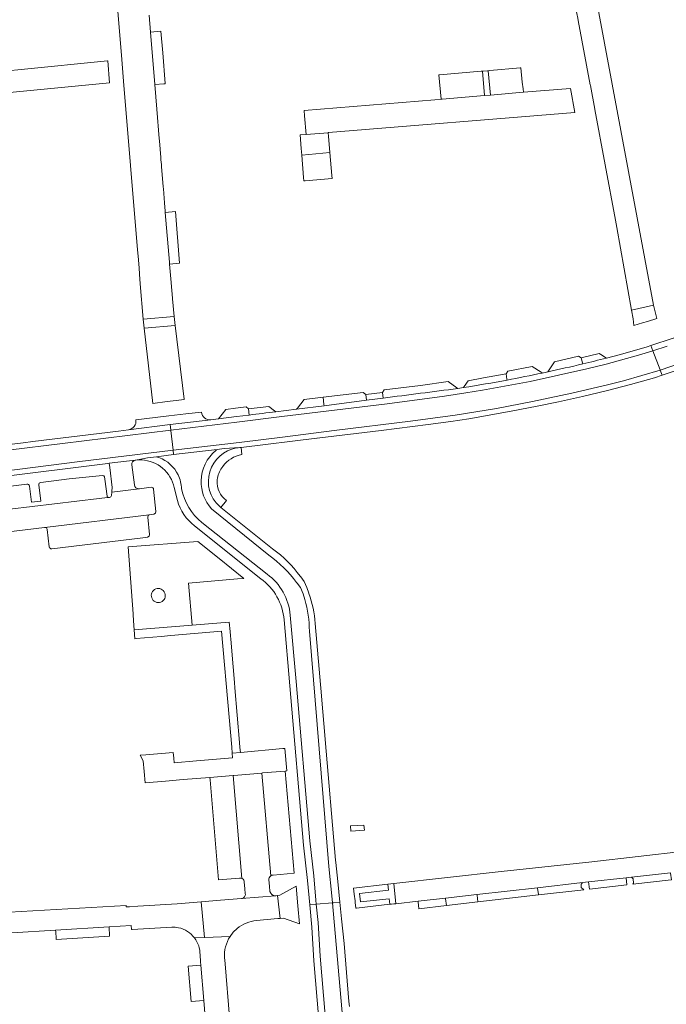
# Model space of a CAD drawing. Header units: metres. Extents: x 166325 to 190320, y 381923 to 404576.
# Tile 1013 of 1056: x 182643 to 182790, y 385886 to 386110. Entities that reach past the tile are written whole.
import ezdxf

# ---------------------------------------------------------------- set-up
doc = ezdxf.new("R2010")
doc.units = ezdxf.units.M
for name, color, linetype, lineweight in [('B-WE-VH-VERHARDING_ASFALT-GV', 8, 'Continuous', 18), ('B-WE-VH-VERHARDING_BETONSTRAATSTEEN-GV', 8, 'Continuous', 18), ('B-WE-VH-VERHARDING_STRAATBAKSTEEN-GV', 8, 'Continuous', 18)]:
    doc.layers.add(name, color=color, linetype=linetype, lineweight=lineweight)

msp = doc.modelspace()

# ---------------------------------------------------------------- linework, layer by layer
at = {"layer": 'B-WE-VH-VERHARDING_ASFALT-GV', "flags": 128}
for points in [[(182765.845, 386133.821), (182765.878, 386133.644), (182766.015, 386132.912), (182767.783, 386123.495), (182767.8, 386123.404), (182768.07, 386121.969), (182768.087, 386121.877), (182770.009, 386111.643), (182770.012, 386111.625), (182770.213, 386110.556), (182770.311, 386110.033), (182773.049, 386095.445), (182773.091, 386095.224), (182774.098, 386089.861), (182774.107, 386089.811), (182778.838, 386064.609), (182778.842, 386064.588), (182779.149, 386062.952), (182779.156, 386062.911), (182782.48, 386044.087), (182787.5, 386045.233), (182766.93, 386155.26)], [(182765.845, 386133.821), (182765.878, 386133.644), (182766.015, 386132.912), (182767.783, 386123.495), (182767.8, 386123.404), (182768.07, 386121.969), (182768.087, 386121.877), (182770.009, 386111.643), (182770.012, 386111.625), (182770.213, 386110.556), (182770.311, 386110.033), (182773.049, 386095.445), (182773.091, 386095.224), (182774.098, 386089.861), (182774.107, 386089.811), (182778.838, 386064.609), (182778.842, 386064.588), (182779.149, 386062.952), (182779.156, 386062.911), (182782.48, 386044.087), (182787.5, 386045.233), (182766.93, 386155.26)], [(182662.99, 386142.393), (182666.395, 386101.18), (182666.806, 386096.208), (182669.976, 386057.834), (182670.095, 386056.396), (182670.311, 386053.72), (182670.424, 386052.317), (182670.602, 386050.105), (182671.248, 386042.087), (182671.249, 386042.075), (182678.281, 386042.667), (182678.278, 386042.692), (182677.926, 386046.725), (182677.916, 386046.841), (182677.627, 386050.309), (182677.617, 386050.426), (182677.269, 386054.607), (182677.232, 386055.056), (182676.298, 386066.367), (182676.273, 386066.67), (182676.12, 386068.518), (182675.856, 386071.72), (182675.82, 386072.151), (182675.435, 386076.805), (182675.4, 386077.234), (182675.309, 386078.337), (182675.267, 386078.848), (182674.951, 386082.667), (182674.907, 386083.194), (182674.354, 386089.887), (182673.892, 386095.482), (182672.905, 386107.433), (182672.589, 386111.264)], [(182662.99, 386142.393), (182666.395, 386101.18), (182666.806, 386096.208), (182669.976, 386057.834), (182670.095, 386056.396), (182670.311, 386053.72), (182670.424, 386052.317), (182670.602, 386050.105), (182671.248, 386042.087), (182671.249, 386042.075), (182678.281, 386042.667), (182678.278, 386042.692), (182677.926, 386046.725), (182677.916, 386046.841), (182677.627, 386050.309), (182677.617, 386050.426), (182677.269, 386054.607), (182677.232, 386055.056), (182676.298, 386066.367), (182676.273, 386066.67), (182676.12, 386068.518), (182675.856, 386071.72), (182675.82, 386072.151), (182675.435, 386076.805), (182675.4, 386077.234), (182675.309, 386078.337), (182675.267, 386078.848), (182674.951, 386082.667), (182674.907, 386083.194), (182674.354, 386089.887), (182673.892, 386095.482), (182672.905, 386107.433), (182672.589, 386111.264)], [(182931.328, 386109.216), (182930.834, 386109.034), (182930.184, 386108.795), (182928.117, 386107.824), (182925.968, 386106.424), (182914.564, 386098.601), (182896.455, 386086.188), (182878.426, 386073.861), (182870.354, 386068.485), (182863.31, 386064.153), (182856.516, 386060.226), (182849.862, 386056.471), (182839.048, 386050.674), (182830.196, 386046.233), (182824.711, 386043.693), (182813.678, 386039.142), (182807.886, 386037.04), (182806.267, 386036.453), (182802.427, 386035.06), (182789.016, 386030.43), (182789.443, 386029.304), (182796.332, 386031.579), (182801.295, 386033.326)], [(182789.016, 386030.43), (182802.427, 386035.06), (182806.267, 386036.453), (182807.886, 386037.04), (182813.678, 386039.142), (182824.711, 386043.693), (182830.196, 386046.233), (182839.048, 386050.674), (182849.862, 386056.471), (182856.516, 386060.226), (182863.31, 386064.153), (182870.354, 386068.485), (182878.426, 386073.861), (182896.455, 386086.188), (182914.564, 386098.601), (182925.968, 386106.424), (182928.117, 386107.824), (182930.184, 386108.795), (182930.834, 386109.034), (182931.328, 386109.216)], [(182800.953, 386040.916), (182792.007, 386037.743), (182791.971, 386037.73), (182786.884, 386036.057), (182787.342, 386034.847)], [(182702.841, 386019.934), (182726.791, 386022.769), (182739.906, 386024.501), (182744.747, 386025.278), (182748.555, 386025.889), (182759.378, 386027.9), (182772.267, 386030.788), (182776.706, 386031.817), (182784.092, 386033.864), (182787.342, 386034.847), (182786.884, 386036.057), (182786.002, 386035.767), (182779.96, 386034.039), (182776.794, 386033.201)], [(182702.841, 386019.934), (182726.791, 386022.769), (182739.906, 386024.501), (182744.747, 386025.278), (182748.555, 386025.889), (182759.378, 386027.9), (182772.267, 386030.788), (182776.706, 386031.817), (182784.092, 386033.864), (182787.342, 386034.847), (182786.884, 386036.057), (182786.002, 386035.767), (182779.96, 386034.039), (182776.794, 386033.201)], [(182790.618, 386035.898), (182787.342, 386034.847), (182788.971, 386030.549), (182789.016, 386030.43)], [(182787.342, 386034.847), (182790.618, 386035.898)], [(182744.203, 386026.479), (182742.931, 386026.275)], [(182744.203, 386026.479), (182742.931, 386026.275)], [(182725.91, 386024.089), (182722.128, 386023.604), (182712.443, 386022.36), (182706.201, 386021.577), (182701.446, 386020.985)], [(182725.91, 386024.089), (182722.128, 386023.604), (182712.443, 386022.36), (182706.201, 386021.577), (182701.446, 386020.985)], [(182695.393, 386020.237), (182692.478, 386019.879), (182688.378, 386019.377), (182686.673, 386019.172), (182677.371, 386018.043), (182677.523, 386016.784), (182692.619, 386018.618), (182702.841, 386019.934)], [(182695.393, 386020.237), (182692.478, 386019.879), (182688.378, 386019.377), (182686.673, 386019.172), (182677.371, 386018.043), (182677.523, 386016.784), (182692.619, 386018.618), (182702.841, 386019.934)], [(182688.085, 386012.416), (182678.196, 386011.222), (182674.259, 386010.747)], [(182688.085, 386012.416), (182678.196, 386011.222), (182674.259, 386010.747)], [(182693.257, 386012.817), (182689.702, 386012.612), (182688.085, 386012.416)], [(182693.257, 386012.817), (182689.702, 386012.612), (182688.085, 386012.416)], [(182674.259, 386010.747), (182672.261, 386010.505), (182669.581, 386009.984)], [(182674.259, 386010.747), (182672.261, 386010.505), (182669.581, 386009.984)], [(182678.336, 386003.709), (182679.068, 386000.809)], [(182678.336, 386003.709), (182679.068, 386000.809)], [(182699.879, 385988.325), (182686.804, 385998.878)], [(182699.879, 385988.325), (182686.804, 385998.878)], [(182686.804, 385998.878), (182699.879, 385988.325)], [(182688.91, 385999.204), (182688.597, 385999.454)], [(182688.91, 385999.204), (182688.597, 385999.454)], [(182700.741, 385989.758), (182688.91, 385999.204)], [(182700.741, 385989.758), (182688.91, 385999.204)], [(182684.621, 385995.803), (182699.463, 385984.013)], [(182684.621, 385995.803), (182699.463, 385984.013)], [(182699.463, 385984.013), (182684.621, 385995.803)], [(182682.964, 385995.024), (182698.052, 385982.966)], [(182682.964, 385995.024), (182698.052, 385982.966)], [(182706.295, 385981.938), (182706.173, 385982.099)], [(182706.173, 385982.099), (182706.295, 385981.938), (182707.06, 385980.933), (182707.687, 385979.56), (182708.091, 385978.244)], [(182706.295, 385981.938), (182706.173, 385982.099)], [(182706.173, 385982.099), (182706.295, 385981.938), (182707.06, 385980.933), (182707.687, 385979.56), (182708.091, 385978.244)], [(182708.953, 385979.677), (182708.549, 385980.993), (182707.922, 385982.366), (182707.157, 385983.371), (182707.035, 385983.532)], [(182708.953, 385979.677), (182708.549, 385980.993), (182707.922, 385982.366), (182707.157, 385983.371), (182707.035, 385983.532)], [(182708.091, 385978.244), (182707.687, 385979.56), (182707.06, 385980.933), (182706.295, 385981.938)], [(182708.091, 385978.244), (182707.687, 385979.56), (182707.06, 385980.933), (182706.295, 385981.938)], [(182708.97, 385979.623), (182708.953, 385979.677)], [(182708.97, 385979.623), (182708.953, 385979.677)], [(182703.353, 385973.621), (182704.68, 385958.544), (182707.784, 385922.274), (182708.675, 385914.277), (182709.187, 385908.734), (182710.682, 385908.866), (182710.598, 385909.781), (182710.086, 385915.324), (182709.195, 385923.321), (182706.091, 385959.591)], [(182703.353, 385973.621), (182704.68, 385958.544), (182707.784, 385922.274), (182708.675, 385914.277), (182709.187, 385908.734), (182710.682, 385908.866), (182710.598, 385909.781), (182710.086, 385915.324), (182709.195, 385923.321), (182706.091, 385959.591)], [(182704.764, 385974.668), (182706.091, 385959.591), (182709.195, 385923.321), (182710.086, 385915.324), (182710.598, 385909.781), (182710.682, 385908.866)], [(182706.091, 385959.591), (182704.764, 385974.668)], [(182704.764, 385974.668), (182706.091, 385959.591), (182709.195, 385923.321), (182710.086, 385915.324), (182710.598, 385909.781), (182710.682, 385908.866)], [(182706.091, 385959.591), (182704.764, 385974.668)], [(182713.546, 385917.443), (182709.095, 385971.017)], [(182709.095, 385971.017), (182713.546, 385917.443), (182714.203, 385910.781), (182714.344, 385909.189), (182714.563, 385909.208), (182716.039, 385909.338), (182715.564, 385914.025), (182715.124, 385918.368)], [(182713.546, 385917.443), (182709.095, 385971.017)], [(182709.095, 385971.017), (182713.546, 385917.443), (182714.203, 385910.781), (182714.344, 385909.189), (182714.563, 385909.208), (182716.039, 385909.338), (182715.564, 385914.025), (182715.124, 385918.368)], [(182711.869, 385956.261), (182711.864, 385956.32), (182710.439, 385972.801)], [(182711.869, 385956.261), (182711.864, 385956.32), (182710.439, 385972.801)], [(182715.124, 385918.368), (182715.07, 385918.9), (182712.724, 385946.36), (182712.718, 385946.43), (182711.869, 385956.261)], [(182715.124, 385918.368), (182715.07, 385918.9), (182712.724, 385946.36), (182712.718, 385946.43), (182711.869, 385956.261)], [(182710.682, 385908.866), (182714.344, 385909.189), (182714.203, 385910.781), (182713.546, 385917.443)], [(182710.682, 385908.866), (182714.344, 385909.189), (182714.203, 385910.781), (182713.546, 385917.443)], [(182717.445, 385827.242), (182711.537, 385897.046), (182711.067, 385904.694), (182710.682, 385908.866), (182709.187, 385908.734), (182709.656, 385903.647), (182710.126, 385895.999), (182716.344, 385822.539), (182716.517, 385820.541), (182716.767, 385817.656), (182717.668, 385807.279)], [(182717.445, 385827.242), (182711.537, 385897.046), (182711.067, 385904.694), (182710.682, 385908.866), (182709.187, 385908.734), (182709.656, 385903.647), (182710.126, 385895.999), (182716.344, 385822.539), (182716.517, 385820.541), (182716.767, 385817.656), (182717.668, 385807.279)], [(182721.496, 385826.577), (182720.514, 385837.04), (182719.825, 385846.991), (182718.26, 385865.238), (182714.344, 385909.189), (182710.682, 385908.866), (182711.067, 385904.694), (182711.537, 385897.046), (182717.445, 385827.242)], [(182721.496, 385826.577), (182720.514, 385837.04), (182719.825, 385846.991), (182718.26, 385865.238), (182714.344, 385909.189), (182710.682, 385908.866), (182711.067, 385904.694), (182711.537, 385897.046), (182717.445, 385827.242)], [(182718.202, 385885.602), (182718.104, 385886.72), (182716.99, 385899.885), (182716.422, 385905.551), (182716.039, 385909.338), (182714.563, 385909.208), (182714.344, 385909.189), (182718.26, 385865.238)], [(182718.202, 385885.602), (182718.104, 385886.72), (182716.99, 385899.885), (182716.422, 385905.551), (182716.039, 385909.338), (182714.563, 385909.208), (182714.344, 385909.189), (182718.26, 385865.238)]]:
    msp.add_lwpolyline(points, dxfattribs=at)
for points in [[(182677.523, 386016.784), (182677.536, 386016.678), (182678.071, 386012.256), (182678.076, 386012.216), (182693.127, 386014.004), (182703.557, 386015.266), (182714.735, 386016.715), (182732.168, 386018.824), (182742.285, 386020.197), (182751.7, 386021.713), (182759.886, 386023.308), (182768.869, 386025.191), (182776.976, 386027.106), (182780.619, 386028.028), (182789.016, 386030.43), (182788.971, 386030.549), (182787.342, 386034.847), (182784.092, 386033.864), (182776.706, 386031.817), (182772.267, 386030.788), (182759.378, 386027.9), (182748.555, 386025.889), (182744.747, 386025.278), (182739.906, 386024.501), (182726.791, 386022.769), (182702.841, 386019.934), (182692.619, 386018.618)], [(182677.523, 386016.784), (182677.536, 386016.678), (182678.071, 386012.256), (182678.076, 386012.216), (182693.127, 386014.004), (182703.557, 386015.266), (182714.735, 386016.715), (182732.168, 386018.824), (182742.285, 386020.197), (182751.7, 386021.713), (182759.886, 386023.308), (182768.869, 386025.191), (182776.976, 386027.106), (182780.619, 386028.028), (182789.016, 386030.43), (182788.971, 386030.549), (182787.342, 386034.847), (182784.092, 386033.864), (182776.706, 386031.817), (182772.267, 386030.788), (182759.378, 386027.9), (182748.555, 386025.889), (182744.747, 386025.278), (182739.906, 386024.501), (182726.791, 386022.769), (182702.841, 386019.934), (182692.619, 386018.618)], [(182693.257, 386012.817), (182693.535, 386012.851), (182710.826, 386014.958), (182710.895, 386014.966), (182725.463, 386016.724), (182736.127, 386018.064), (182741.329, 386018.775), (182745.378, 386019.397), (182755.078, 386021.082), (182761.009, 386022.23), (182765.814, 386023.225), (182771.319, 386024.48), (182776.662, 386025.764), (182782.238, 386027.184), (182787.727, 386028.737), (182789.443, 386029.304), (182789.016, 386030.43), (182780.619, 386028.028), (182776.976, 386027.106), (182768.869, 386025.191), (182759.886, 386023.308), (182751.7, 386021.713), (182742.285, 386020.197), (182732.168, 386018.824), (182714.735, 386016.715), (182703.557, 386015.266), (182693.127, 386014.004), (182678.076, 386012.216), (182678.196, 386011.222), (182688.085, 386012.416), (182689.702, 386012.612)], [(182693.257, 386012.817), (182693.535, 386012.851), (182710.826, 386014.958), (182710.895, 386014.966), (182725.463, 386016.724), (182736.127, 386018.064), (182741.329, 386018.775), (182745.378, 386019.397), (182755.078, 386021.082), (182761.009, 386022.23), (182765.814, 386023.225), (182771.319, 386024.48), (182776.662, 386025.764), (182782.238, 386027.184), (182787.727, 386028.737), (182789.443, 386029.304), (182789.016, 386030.43), (182780.619, 386028.028), (182776.976, 386027.106), (182768.869, 386025.191), (182759.886, 386023.308), (182751.7, 386021.713), (182742.285, 386020.197), (182732.168, 386018.824), (182714.735, 386016.715), (182703.557, 386015.266), (182693.127, 386014.004), (182678.076, 386012.216), (182678.196, 386011.222), (182688.085, 386012.416), (182689.702, 386012.612)], [(182568.759, 386003.442), (182578.077, 386004.57), (182604.429, 386007.815), (182628.056, 386010.751), (182652.849, 386013.785), (182677.523, 386016.784), (182677.371, 386018.043), (182667.935, 386016.898), (182665.62, 386016.584), (182646.107, 386014.206), (182643.91, 386013.921), (182636.936, 386013.059), (182631.724, 386012.414), (182621.659, 386011.162), (182616.571, 386010.539), (182608.122, 386009.531), (182603.484, 386008.953), (182601.752, 386008.74), (182595.185, 386007.939), (182589.994, 386007.305), (182579.856, 386006.096), (182577.31, 386005.756), (182568.608, 386004.694)], [(182568.759, 386003.442), (182578.077, 386004.57), (182604.429, 386007.815), (182628.056, 386010.751), (182652.849, 386013.785), (182677.523, 386016.784), (182677.371, 386018.043), (182667.935, 386016.898), (182665.62, 386016.584), (182646.107, 386014.206), (182643.91, 386013.921), (182636.936, 386013.059), (182631.724, 386012.414), (182621.659, 386011.162), (182616.571, 386010.539), (182608.122, 386009.531), (182603.484, 386008.953), (182601.752, 386008.74), (182595.185, 386007.939), (182589.994, 386007.305), (182579.856, 386006.096), (182577.31, 386005.756), (182568.608, 386004.694)], [(182677.523, 386016.784), (182652.849, 386013.785), (182628.056, 386010.751), (182604.429, 386007.815), (182578.077, 386004.57), (182568.759, 386003.442), (182568.77, 386003.35), (182569.306, 385998.903), (182569.315, 385998.827), (182592.545, 386001.668), (182614.988, 386004.41), (182635.929, 386007.005), (182656.228, 386009.544), (182678.076, 386012.216), (182678.071, 386012.256), (182677.536, 386016.678)], [(182677.523, 386016.784), (182652.849, 386013.785), (182628.056, 386010.751), (182604.429, 386007.815), (182578.077, 386004.57), (182568.759, 386003.442), (182568.77, 386003.35), (182569.306, 385998.903), (182569.315, 385998.827), (182592.545, 386001.668), (182614.988, 386004.41), (182635.929, 386007.005), (182656.228, 386009.544), (182678.076, 386012.216), (182678.071, 386012.256), (182677.536, 386016.678)], [(182602.243, 386001.647), (182607.075, 386002.243), (182615.593, 386003.305), (182662.628, 386009.146), (182663.525, 386009.254), (182669.45, 386009.969), (182669.519, 386009.977), (182669.581, 386009.984), (182672.261, 386010.505), (182674.259, 386010.747), (182678.196, 386011.222), (182678.076, 386012.216), (182656.228, 386009.544), (182635.929, 386007.005), (182614.988, 386004.41), (182592.545, 386001.668), (182569.315, 385998.827), (182569.456, 385997.661), (182585.965, 385999.657), (182591.39, 386000.336), (182595.254, 386000.799), (182599.515, 386001.31)], [(182602.243, 386001.647), (182607.075, 386002.243), (182615.593, 386003.305), (182662.628, 386009.146), (182663.525, 386009.254), (182669.45, 386009.969), (182669.519, 386009.977), (182669.581, 386009.984), (182672.261, 386010.505), (182674.259, 386010.747), (182678.196, 386011.222), (182678.076, 386012.216), (182656.228, 386009.544), (182635.929, 386007.005), (182614.988, 386004.41), (182592.545, 386001.668), (182569.315, 385998.827), (182569.456, 385997.661), (182585.965, 385999.657), (182591.39, 386000.336), (182595.254, 386000.799), (182599.515, 386001.31)]]:
    msp.add_lwpolyline(points, close=True, dxfattribs=at)
at = {"layer": 'B-WE-VH-VERHARDING_ASFALT-GV'}
for points in [[(182771.342, 386031.86, -0.0056726), (182763.416, 386030.067)], [(182776.794, 386033.201, -0.0038873), (182771.342, 386031.86)], [(182776.794, 386033.201, -0.0038873), (182771.342, 386031.86)], [(182762.137, 386029.795, -0.005628), (182754.14, 386028.202)], [(182762.137, 386029.795, -0.005628), (182754.14, 386028.202)], [(182763.416, 386030.067, -0.0016551), (182762.137, 386029.795)], [(182763.416, 386030.067, -0.0016551), (182762.137, 386029.795)], [(182754.14, 386028.202, -0.0069274), (182744.203, 386026.479)], [(182754.14, 386028.202, -0.0069274), (182744.203, 386026.479)], [(182734.422, 386025.182, -0.0003467), (182725.91, 386024.089)], [(182742.931, 386026.275, -0.000332), (182734.422, 386025.182)], [(182701.446, 386020.985, -0.0003456), (182695.393, 386020.237)], [(182701.446, 386020.985, -0.0003456), (182695.393, 386020.237)], [(182687.77, 386012.164, 0.2159131), (182684.452, 386005.271)], [(182684.452, 386005.271, -0.2159131), (182687.77, 386012.164)], [(182687.77, 386012.164, 0.2159131), (182684.452, 386005.271)], [(182688.597, 385999.454, -0.6247371), (182692.525, 386012.73)], [(182688.597, 385999.454, -0.6247371), (182692.525, 386012.73)], [(182688.085, 386012.416, 0.0123887), (182687.77, 386012.164)], [(182687.77, 386012.164, -0.0123887), (182688.085, 386012.416)], [(182688.085, 386012.416, 0.0123887), (182687.77, 386012.164)], [(182692.525, 386012.73, -0.0232208), (182693.257, 386012.817)], [(182692.525, 386012.73, -0.0232208), (182693.257, 386012.817)], [(182669.581, 386009.984, -0.041752), (182670.922, 386010.018)], [(182669.581, 386009.984, -0.041752), (182670.922, 386010.018)], [(182670.922, 386010.018, -0.3352679), (182678.336, 386003.709)], [(182670.922, 386010.018, -0.3352679), (182678.336, 386003.709)], [(182674.259, 386010.747, -0.0201717), (182674.842, 386010.561)], [(182674.259, 386010.747, -0.0201717), (182674.842, 386010.561)], [(182674.842, 386010.561, 0.0201717), (182674.259, 386010.747)], [(182679.23, 386006.588, 0.196743), (182674.842, 386010.561)], [(182674.842, 386010.561, -0.196743), (182679.23, 386006.588)], [(182679.23, 386006.588, 0.196743), (182674.842, 386010.561)], [(182679.23, 386006.588, -0.1049625), (182679.993, 386003.437)], [(182679.23, 386006.588, -0.1049625), (182679.993, 386003.437)], [(182679.993, 386003.437, 0.1049625), (182679.23, 386006.588)], [(182684.452, 386005.271, 0.1901893), (182686.804, 385998.878)], [(182686.804, 385998.878, -0.1901893), (182684.452, 386005.271)], [(182684.452, 386005.271, 0.1901893), (182686.804, 385998.878)], [(182684.621, 385995.803, -0.1779309), (182679.993, 386003.437)], [(182679.993, 386003.437, 0.1779309), (182684.621, 385995.803)], [(182684.621, 385995.803, -0.1779309), (182679.993, 386003.437)], [(182679.068, 386000.809, 0.177993), (182682.964, 385995.024)], [(182707.035, 385983.532, 0.0769963), (182700.741, 385989.758)], [(182699.879, 385988.325, -0.0769963), (182706.173, 385982.099)], [(182706.173, 385982.099, 0.0769963), (182699.879, 385988.325)], [(182699.879, 385988.325, -0.0769963), (182706.173, 385982.099)], [(182698.052, 385982.966, -0.2158762), (182703.353, 385973.621)], [(182698.052, 385982.966, -0.2158762), (182703.353, 385973.621)], [(182704.764, 385974.668, 0.2158762), (182699.463, 385984.013)], [(182699.463, 385984.013, -0.2158762), (182704.764, 385974.668)], [(182704.764, 385974.668, 0.2158762), (182699.463, 385984.013)], [(182708.091, 385978.244, -0.0703), (182709.095, 385971.017)], [(182709.095, 385971.017, 0.0703), (182708.091, 385978.244)], [(182708.091, 385978.244, -0.0703), (182709.095, 385971.017)], [(182710.439, 385972.801, 0.0702398), (182708.97, 385979.623)], [(182710.439, 385972.801, 0.0702398), (182708.97, 385979.623)]]:
    msp.add_lwpolyline(points, format="xyb", dxfattribs=at)
at = {"layer": 'B-WE-VH-VERHARDING_BETONSTRAATSTEEN-GV', "flags": 128}
for points in [[(182675.312, 386107.624), (182675.297, 386107.623), (182672.905, 386107.433), (182673.892, 386095.482), (182675.956, 386095.646), (182676.264, 386095.671), (182676.262, 386095.694), (182675.705, 386102.69)], [(182675.312, 386107.624), (182675.297, 386107.623), (182672.905, 386107.433), (182673.892, 386095.482), (182675.956, 386095.646), (182676.264, 386095.671), (182676.262, 386095.694), (182675.705, 386102.69)], [(182637.643, 386093.324), (182663.59, 386095.89), (182663.168, 386100.861), (182663.16, 386100.86), (182643.487, 386098.915), (182637.16, 386098.29)], [(182637.643, 386093.324), (182663.59, 386095.89), (182663.168, 386100.861), (182663.16, 386100.86), (182643.487, 386098.915), (182637.16, 386098.29)], [(182739.108, 386092.152), (182737.638, 386092.029), (182707.931, 386089.56), (182708.026, 386088.323), (182708.35, 386084.1), (182713.406, 386084.516), (182713.45, 386084.52), (182769.563, 386089.14), (182768.535, 386094.598), (182757.865, 386093.711), (182757.768, 386093.703), (182750.383, 386093.089), (182748.981, 386092.972), (182739.354, 386092.172)], [(182739.108, 386092.152), (182737.638, 386092.029), (182707.931, 386089.56), (182708.026, 386088.323), (182708.35, 386084.1), (182713.406, 386084.516), (182713.45, 386084.52), (182769.563, 386089.14), (182768.535, 386094.598), (182757.865, 386093.711), (182757.768, 386093.703), (182750.383, 386093.089), (182748.981, 386092.972), (182739.354, 386092.172)], [(182714.274, 386074.074), (182714.213, 386074.801), (182713.783, 386079.974), (182707.372, 386079.434), (182707.77, 386074.343), (182707.833, 386073.539), (182708.135, 386073.564)], [(182714.274, 386074.074), (182714.213, 386074.801), (182713.783, 386079.974), (182707.372, 386079.434), (182707.77, 386074.343), (182707.833, 386073.539), (182708.135, 386073.564)], [(182678.581, 386066.549), (182676.298, 386066.367), (182677.232, 386055.056), (182677.269, 386054.607), (182679.517, 386054.786)], [(182678.581, 386066.549), (182676.298, 386066.367), (182677.232, 386055.056), (182677.269, 386054.607), (182679.517, 386054.786)], [(182678.53, 386040.623), (182678.281, 386042.667), (182671.249, 386042.075), (182671.49, 386039.988)], [(182678.53, 386040.623), (182678.281, 386042.667), (182671.249, 386042.075), (182671.49, 386039.988)], [(182722.128, 386023.604), (182721.955, 386024.916), (182721.358, 386025.362), (182712.212, 386024.266), (182712.411, 386022.622), (182712.443, 386022.36)], [(182722.128, 386023.604), (182721.955, 386024.916), (182721.358, 386025.362), (182712.212, 386024.266), (182712.411, 386022.622), (182712.443, 386022.36)], [(182725.724, 386025.384), (182721.955, 386024.916), (182722.128, 386023.604), (182725.91, 386024.089)], [(182725.724, 386025.384), (182721.955, 386024.916), (182722.128, 386023.604), (182725.91, 386024.089)], [(182712.411, 386022.622), (182712.212, 386024.266), (182707.903, 386023.766), (182706.375, 386021.808), (182706.201, 386021.577), (182712.443, 386022.36)], [(182712.411, 386022.622), (182712.212, 386024.266), (182707.903, 386023.766), (182706.375, 386021.808), (182706.201, 386021.577), (182712.443, 386022.36)], [(182695.393, 386020.237), (182695.227, 386021.628), (182694.676, 386022.094), (182692.265, 386021.782), (182690.067, 386021.497), (182688.378, 386019.377), (182692.478, 386019.879)], [(182695.393, 386020.237), (182695.227, 386021.628), (182694.676, 386022.094), (182692.265, 386021.782), (182690.067, 386021.497), (182688.378, 386019.377), (182692.478, 386019.879)], [(182683.711, 385991.441), (182667.807, 385990.215), (182668.94, 385974.953), (182668.952, 385974.798), (182669.055, 385973.401), (182669.057, 385973.381), (182669.212, 385971.299), (182682.383, 385972.389), (182682.381, 385972.419), (182681.607, 385981.943), (182692.748, 385982.925), (182694.175, 385983.051), (182688.525, 385987.581)], [(182683.711, 385991.441), (182667.807, 385990.215), (182668.94, 385974.953), (182668.952, 385974.798), (182669.055, 385973.401), (182669.057, 385973.381), (182669.212, 385971.299), (182682.383, 385972.389), (182682.381, 385972.419), (182681.607, 385981.943), (182692.748, 385982.925), (182694.175, 385983.051), (182688.525, 385987.581)], [(182693.295, 385944.509), (182693.194, 385945.696), (182692.135, 385958.156), (182692.036, 385959.323), (182691.732, 385962.898), (182691.197, 385969.195), (182691.133, 385969.95), (182691.048, 385970.953), (182690.866, 385973.091), (182682.386, 385972.359), (182682.383, 385972.389), (182669.212, 385971.299), (182669.361, 385969.297), (182669.655, 385969.323), (182675.327, 385969.815), (182677.543, 385970.007), (182689.112, 385971.011), (182690.809, 385951.464), (182691.406, 385944.582), (182691.521, 385943.26), (182693.387, 385943.425)], [(182693.295, 385944.509), (182693.194, 385945.696), (182692.135, 385958.156), (182692.036, 385959.323), (182691.732, 385962.898), (182691.197, 385969.195), (182691.133, 385969.95), (182691.048, 385970.953), (182690.866, 385973.091), (182682.386, 385972.359), (182682.383, 385972.389), (182669.212, 385971.299), (182669.361, 385969.297), (182669.655, 385969.323), (182675.327, 385969.815), (182677.543, 385970.007), (182689.112, 385971.011), (182690.809, 385951.464), (182691.406, 385944.582), (182691.521, 385943.26), (182693.387, 385943.425)], [(182671.826, 385942.883), (182670.557, 385942.773), (182671.26, 385941.47), (182671.471, 385939.039), (182671.69, 385936.52), (182676.34, 385936.89), (182680.394, 385937.223), (182686.44, 385937.72), (182691.751, 385938.173), (182691.922, 385938.188), (182698.266, 385938.73), (182698.449, 385938.746), (182703.599, 385939.186), (182703.949, 385939.216), (182703.51, 385944.32), (182703.034, 385944.278), (182693.387, 385943.425), (182691.521, 385943.26), (182691.614, 385942.182), (182683.427, 385941.472), (182678.303, 385941.027), (182678.211, 385942.084), (182678.094, 385943.427)], [(182671.826, 385942.883), (182670.557, 385942.773), (182671.26, 385941.47), (182671.471, 385939.039), (182671.69, 385936.52), (182676.34, 385936.89), (182680.394, 385937.223), (182686.44, 385937.72), (182691.751, 385938.173), (182691.922, 385938.188), (182698.266, 385938.73), (182698.449, 385938.746), (182703.599, 385939.186), (182703.949, 385939.216), (182703.51, 385944.32), (182703.034, 385944.278), (182693.387, 385943.425), (182691.521, 385943.26), (182691.614, 385942.182), (182683.427, 385941.472), (182678.303, 385941.027), (182678.211, 385942.084), (182678.094, 385943.427)], [(182721.532, 385926.883), (182718.47, 385926.677), (182718.577, 385925.523), (182721.662, 385925.731)], [(182721.532, 385926.883), (182718.47, 385926.677), (182718.577, 385925.523), (182721.662, 385925.731)], [(182703.185, 385905.71), (182706.875, 385904.38), (182706.493, 385908.496), (182706.076, 385912.991), (182702.365, 385910.916), (182701.852, 385910.85), (182702.44, 385905.626), (182702.445, 385905.627)], [(182703.185, 385905.71), (182706.875, 385904.38), (182706.493, 385908.496), (182706.076, 385912.991), (182702.365, 385910.916), (182701.852, 385910.85), (182702.44, 385905.626), (182702.445, 385905.627)], [(182728.761, 385908.98), (182728.333, 385913.541), (182728.33, 385913.567), (182728.33, 385913.568), (182727.004, 385913.421), (182727.004, 385913.42), (182727.006, 385913.396), (182727.128, 385912.042), (182720.5, 385911.297), (182720.717, 385909.369), (182727.303, 385910.112), (182727.417, 385908.843), (182727.804, 385908.887), (182728.344, 385908.933)], [(182728.761, 385908.98), (182728.333, 385913.541), (182728.33, 385913.567), (182728.33, 385913.568), (182727.004, 385913.421), (182727.004, 385913.42), (182727.006, 385913.396), (182727.128, 385912.042), (182720.5, 385911.297), (182720.717, 385909.369), (182727.303, 385910.112), (182727.417, 385908.843), (182727.804, 385908.887), (182728.344, 385908.933)], [(182651.416, 385901.077), (182651.432, 385900.822), (182663.615, 385901.589), (182663.523, 385903.746), (182651.303, 385902.943), (182651.327, 385902.55)], [(182651.416, 385901.077), (182651.432, 385900.822), (182663.615, 385901.589), (182663.523, 385903.746), (182651.303, 385902.943), (182651.327, 385902.55)], [(182684.401, 385895.008), (182681.533, 385894.774), (182682.199, 385886.687), (182685.082, 385886.924)], [(182684.401, 385895.008), (182681.533, 385894.774), (182682.199, 385886.687), (182685.082, 385886.924)]]:
    msp.add_lwpolyline(points, close=True, dxfattribs=at)
for points in [[(182771.026, 386033.222), (182770.4, 386033.599), (182764.893, 386032.339), (182763.589, 386030.321), (182763.416, 386030.067)], [(182771.026, 386033.222), (182770.4, 386033.599), (182764.893, 386032.339), (182763.589, 386030.321), (182763.416, 386030.067)], [(182775.472, 386034.007), (182775.129, 386034.213), (182771.026, 386033.222), (182771.289, 386032.09), (182771.342, 386031.86)], [(182776.794, 386033.201), (182776.53, 386033.331), (182775.472, 386034.007)], [(182759.829, 386031.28), (182754.299, 386030.188), (182753.89, 386029.593), (182754.098, 386028.435), (182754.14, 386028.202)], [(182759.829, 386031.28), (182754.299, 386030.188), (182753.89, 386029.593), (182754.098, 386028.435), (182754.14, 386028.202)], [(182762.137, 386029.795), (182762.112, 386029.811), (182761.866, 386029.965), (182759.829, 386031.28)], [(182762.137, 386029.795), (182762.112, 386029.811), (182761.866, 386029.965), (182759.829, 386031.28)], [(182771.342, 386031.86), (182771.289, 386032.09), (182771.026, 386033.222)], [(182771.342, 386031.86), (182771.289, 386032.09), (182771.026, 386033.222)], [(182753.89, 386029.593), (182748.793, 386028.685), (182745.266, 386028.018), (182744.38, 386026.721), (182744.203, 386026.479)], [(182753.89, 386029.593), (182748.793, 386028.685), (182745.266, 386028.018), (182744.38, 386026.721), (182744.203, 386026.479)], [(182754.14, 386028.202), (182754.098, 386028.435), (182753.89, 386029.593)], [(182754.14, 386028.202), (182754.098, 386028.435), (182753.89, 386029.593)], [(182742.931, 386026.275), (182742.67, 386026.459), (182740.721, 386027.87), (182734.445, 386026.992), (182726.17, 386025.98), (182725.724, 386025.384), (182725.91, 386024.089)], [(182742.931, 386026.275), (182742.67, 386026.459), (182740.721, 386027.87), (182734.445, 386026.992), (182726.17, 386025.98), (182725.724, 386025.384), (182725.91, 386024.089)], [(182684.499, 386020.898), (182680.979, 386020.52), (182677.129, 386020.045), (182673.966, 386019.655)], [(182684.499, 386020.898), (182680.979, 386020.52), (182677.129, 386020.045), (182673.966, 386019.655)], [(182701.446, 386020.985), (182701.411, 386021.012), (182701.179, 386021.19), (182699.884, 386022.175), (182695.227, 386021.628), (182695.393, 386020.237)], [(182701.446, 386020.985), (182701.411, 386021.012), (182701.179, 386021.19), (182699.884, 386022.175), (182695.227, 386021.628), (182695.393, 386020.237)], [(182667.935, 386016.898), (182677.371, 386018.043), (182686.673, 386019.172)], [(182667.935, 386016.898), (182677.371, 386018.043), (182686.673, 386019.172)], [(182673.966, 386019.655), (182669.604, 386019.103)], [(182673.966, 386019.655), (182669.604, 386019.103)], [(182693.734, 386011.222), (182693.535, 386012.851), (182693.257, 386012.817)], [(182693.734, 386011.222), (182693.535, 386012.851), (182693.257, 386012.817)], [(182669.45, 386009.969), (182663.525, 386009.254)], [(182669.45, 386009.969), (182663.525, 386009.254)], [(182663.525, 386009.254), (182663.636, 386008.303), (182664.173, 386003.699), (182664.118, 386002.916), (182664.1, 386002.657), (182670.314, 386003.426)], [(182663.525, 386009.254), (182663.636, 386008.303), (182664.173, 386003.699), (182664.118, 386002.916), (182664.1, 386002.657), (182670.314, 386003.426)], [(182669.266, 386004.305), (182668.681, 386008.924)], [(182644.774, 386004.493), (182630.292, 386002.697), (182603.161, 385999.343), (182603.782, 385994.345), (182615.31, 385995.721), (182615.396, 385995.732), (182661.252, 386001.207), (182663.103, 386001.428), (182663.306, 386001.452), (182663.535, 386001.48)], [(182644.774, 386004.493), (182630.292, 386002.697), (182603.161, 385999.343), (182603.782, 385994.345), (182615.31, 385995.721), (182615.396, 385995.732), (182661.252, 386001.207), (182663.103, 386001.428), (182663.306, 386001.452), (182663.535, 386001.48)], [(182662, 386006.48), (182654.417, 386005.718), (182647.921, 386004.884)], [(182662.511, 386005.649), (182662.444, 386006.128)], [(182662.511, 386005.649), (182662.444, 386006.128)], [(182663.075, 386001.626), (182663.052, 386001.793), (182662.511, 386005.649)], [(182663.075, 386001.626), (182663.052, 386001.793), (182662.511, 386005.649)], [(182647.458, 386004.312), (182647.944, 386000.638), (182645.843, 386000.376), (182645.35, 386004.06)], [(182664.1, 386002.657), (182664.048, 386001.92)], [(182664.1, 386002.657), (182664.048, 386001.92)], [(182673.078, 386003.778), (182670.402, 386003.437), (182670.314, 386003.426), (182664.1, 386002.657)], [(182673.078, 386003.778), (182670.402, 386003.437), (182670.314, 386003.426), (182664.1, 386002.657)], [(182673.716, 385997.646), (182674.047, 385997.882), (182674.149, 385998.275), (182673.625, 386003.332)], [(182673.716, 385997.646), (182674.047, 385997.882), (182674.149, 385998.275), (182673.625, 386003.332)], [(182663.548, 386001.481), (182663.542, 386001.48), (182663.535, 386001.48), (182663.306, 386001.452), (182663.103, 386001.428), (182661.252, 386001.207), (182615.396, 385995.732), (182615.31, 385995.721), (182615.996, 385990.576), (182616.095, 385990.588), (182638.028, 385993.325), (182648.784, 385994.642), (182648.853, 385994.65), (182672.629, 385997.525), (182673.102, 385997.582)], [(182663.548, 386001.481), (182663.542, 386001.48), (182663.535, 386001.48), (182663.306, 386001.452), (182663.103, 386001.428), (182661.252, 386001.207), (182615.396, 385995.732), (182615.31, 385995.721), (182615.996, 385990.576), (182616.095, 385990.588), (182638.028, 385993.325), (182648.784, 385994.642), (182648.853, 385994.65), (182672.629, 385997.525), (182673.102, 385997.582)], [(182688.597, 385999.454), (182688.91, 385999.204), (182690.191, 386000.809)], [(182688.597, 385999.454), (182688.91, 385999.204), (182690.191, 386000.809)], [(182673.102, 385997.582), (182673.716, 385997.646)], [(182673.102, 385997.582), (182673.716, 385997.646)], [(182671.142, 385992.288), (182672.272, 385992.424), (182672.603, 385992.668), (182672.697, 385993.069), (182672.281, 385997.004), (182672.356, 385997.342), (182672.629, 385997.525), (182648.853, 385994.65)], [(182671.142, 385992.288), (182672.272, 385992.424), (182672.603, 385992.668), (182672.697, 385993.069), (182672.281, 385997.004), (182672.356, 385997.342), (182672.629, 385997.525), (182648.853, 385994.65)], [(182649.367, 385994.179), (182649.879, 385990.224)], [(182649.367, 385994.179), (182649.879, 385990.224)], [(182650.454, 385989.789), (182671.142, 385992.288)], [(182650.454, 385989.789), (182671.142, 385992.288)], [(182691.751, 385938.173), (182686.44, 385937.72), (182686.486, 385937.181), (182688.429, 385914.422)], [(182691.751, 385938.173), (182686.44, 385937.72), (182686.486, 385937.181), (182688.429, 385914.422)], [(182700.294, 385915.306), (182700.315, 385915.321), (182698.266, 385938.73), (182691.922, 385938.188), (182691.751, 385938.173), (182693.741, 385914.736)], [(182700.294, 385915.306), (182700.315, 385915.321), (182698.266, 385938.73), (182691.922, 385938.188), (182691.751, 385938.173), (182693.741, 385914.736)], [(182693.741, 385914.736), (182691.751, 385938.173)], [(182693.741, 385914.736), (182691.751, 385938.173)], [(182703.599, 385939.186), (182698.449, 385938.746), (182698.266, 385938.73), (182700.315, 385915.321)], [(182703.599, 385939.186), (182698.449, 385938.746), (182698.266, 385938.73), (182700.315, 385915.321)], [(182700.82, 385915.494), (182705.612, 385915.901), (182703.599, 385939.186)], [(182700.82, 385915.494), (182705.612, 385915.901), (182703.599, 385939.186)], [(182688.429, 385914.422), (182693.19, 385914.829)], [(182688.429, 385914.422), (182693.19, 385914.829)], [(182693.741, 385914.736), (182693.756, 385914.728), (182693.822, 385914.691)], [(182693.741, 385914.736), (182693.756, 385914.728), (182693.822, 385914.691)], [(182700.315, 385915.321), (182700.339, 385915.337)], [(182700.315, 385915.321), (182700.339, 385915.337)], [(182694.287, 385913.907), (182694.408, 385912.462), (182694.509, 385911.261)], [(182694.287, 385913.907), (182694.408, 385912.462), (182694.509, 385911.261)], [(182700.12, 385911.77), (182700.022, 385912.955), (182699.904, 385914.377)], [(182693.64, 385910.14), (182701.36, 385910.791)], [(182693.64, 385910.14), (182701.36, 385910.791)]]:
    msp.add_lwpolyline(points, dxfattribs=at)
at = {"layer": 'B-WE-VH-VERHARDING_BETONSTRAATSTEEN-GV'}
for points in [[(182763.416, 386030.067, 0.0056726), (182771.342, 386031.86)], [(182763.416, 386030.067, 0.0056726), (182771.342, 386031.86)], [(182771.342, 386031.86, 0.0038873), (182776.794, 386033.201)], [(182754.14, 386028.202, 0.005628), (182762.137, 386029.795)], [(182744.203, 386026.479, 0.0069274), (182754.14, 386028.202)], [(182725.91, 386024.089, 0.0003467), (182734.422, 386025.182)], [(182725.91, 386024.089, 0.0003467), (182734.422, 386025.182)], [(182734.422, 386025.182, 0.000332), (182742.931, 386026.275)], [(182734.422, 386025.182, 0.000332), (182742.931, 386026.275)], [(182686.673, 386019.172, -0.411839), (182684.499, 386020.898)], [(182686.673, 386019.172, -0.411839), (182684.499, 386020.898)], [(182695.393, 386020.237, 0.0003456), (182701.446, 386020.985)], [(182669.604, 386019.103, -0.4140449), (182667.935, 386016.898)], [(182669.604, 386019.103, -0.4140449), (182667.935, 386016.898)], [(182692.525, 386012.73, 0.6247371), (182688.597, 385999.454)], [(182689.366, 386008.515, -0.1936907), (182693.734, 386011.222)], [(182689.366, 386008.515, -0.1936907), (182693.734, 386011.222)], [(182693.257, 386012.817, 0.0232208), (182692.525, 386012.73)], [(182668.681, 386008.924, -0.3947949), (182669.45, 386009.969)], [(182688.158, 386005.869, -0.1200131), (182689.366, 386008.515)], [(182688.158, 386005.869, -0.1200131), (182689.366, 386008.515)], [(182645.35, 386004.06, 0.4074376), (182644.774, 386004.493)], [(182645.35, 386004.06, 0.4074376), (182644.774, 386004.493)], [(182647.921, 386004.884, 0.4356989), (182647.458, 386004.312)], [(182647.921, 386004.884, 0.4356989), (182647.458, 386004.312)], [(182662.444, 386006.128, 0.2365081), (182662, 386006.48)], [(182662.444, 386006.128, 0.2365081), (182662, 386006.48)], [(182690.191, 386000.809, -0.2610881), (182688.086, 386005.316)], [(182690.191, 386000.809, -0.2610881), (182688.086, 386005.316)], [(182688.086, 386005.316, -0.0255891), (182688.158, 386005.869)], [(182688.086, 386005.316, -0.0255891), (182688.158, 386005.869)], [(182670.314, 386003.426, -0.407376), (182669.266, 386004.305)], [(182670.314, 386003.426, -0.407376), (182669.266, 386004.305)], [(182673.625, 386003.332, 0.4381432), (182673.078, 386003.778)], [(182673.625, 386003.332, 0.4381432), (182673.078, 386003.778)], [(182663.535, 386001.48, -0.2123522), (182663.075, 386001.626)], [(182664.048, 386001.92, -0.3034108), (182663.548, 386001.481)], [(182648.853, 385994.65, -0.4151909), (182649.367, 385994.179)], [(182649.879, 385990.224, 0.4158123), (182650.454, 385989.789)], [(182649.879, 385990.224, 0.4158123), (182650.454, 385989.789)], [(182675.547, 385977.791, -0.999903), (182673.837, 385980.494)], [(182675.547, 385977.791, -0.999903), (182673.837, 385980.494)], [(182673.837, 385980.494, -0.9995686), (182675.547, 385977.791)], [(182673.837, 385980.494, -0.9995686), (182675.547, 385977.791)], [(182693.19, 385914.829, -0.1487788), (182693.741, 385914.736)], [(182699.904, 385914.377, -0.2753845), (182700.294, 385915.306)], [(182700.339, 385915.337, -0.131245), (182700.82, 385915.494)], [(182700.339, 385915.337, -0.131245), (182700.82, 385915.494)], [(182693.822, 385914.691, -0.2489165), (182694.287, 385913.907)], [(182694.509, 385911.261, -0.4322295), (182693.64, 385910.14)], [(182694.509, 385911.261, -0.4322295), (182693.64, 385910.14)], [(182701.36, 385910.791, -0.3326012), (182700.12, 385911.77)], [(182701.36, 385910.791, -0.3326012), (182700.12, 385911.77)]]:
    msp.add_lwpolyline(points, format="xyb", dxfattribs=at)
at = {"layer": 'B-WE-VH-VERHARDING_STRAATBAKSTEEN-GV', "flags": 128}
for points in [[(182748.2, 386098.496), (182738.721, 386097.699), (182738.619, 386097.69), (182739.108, 386092.152), (182739.354, 386092.172), (182748.981, 386092.972), (182748.551, 386098.526)], [(182748.2, 386098.496), (182738.721, 386097.699), (182738.619, 386097.69), (182739.108, 386092.152), (182739.354, 386092.172), (182748.981, 386092.972), (182748.551, 386098.526)], [(182749.813, 386098.632), (182749.674, 386098.62), (182748.712, 386098.539), (182748.551, 386098.526), (182748.981, 386092.972), (182750.383, 386093.089)], [(182749.813, 386098.632), (182749.674, 386098.62), (182748.712, 386098.539), (182748.551, 386098.526), (182748.981, 386092.972), (182750.383, 386093.089)], [(182750.174, 386098.662), (182749.813, 386098.632), (182750.383, 386093.089), (182757.768, 386093.703), (182757.865, 386093.711), (182757.762, 386094.491), (182757.563, 386096.004), (182757.272, 386099.259), (182757.135, 386099.248)], [(182750.174, 386098.662), (182749.813, 386098.632), (182750.383, 386093.089), (182757.768, 386093.703), (182757.865, 386093.711), (182757.762, 386094.491), (182757.563, 386096.004), (182757.272, 386099.259), (182757.135, 386099.248)], [(182707.257, 386080.904), (182707.372, 386079.434), (182713.783, 386079.974), (182713.469, 386083.757), (182713.406, 386084.516), (182708.35, 386084.1), (182707.016, 386083.99)], [(182707.257, 386080.904), (182707.372, 386079.434), (182713.783, 386079.974), (182713.469, 386083.757), (182713.406, 386084.516), (182708.35, 386084.1), (182707.016, 386083.99)], [(182788.196, 386042.206), (182787.5, 386045.233), (182782.48, 386044.087), (182782.865, 386042.121), (182783.016, 386040.621), (182784.932, 386041.207), (182786.098, 386041.564)], [(182678.53, 386040.623), (182671.49, 386039.988), (182673.458, 386022.887), (182676.736, 386023.293), (182678.737, 386023.54), (182680.584, 386023.769), (182680.579, 386023.811)], [(182678.53, 386040.623), (182671.49, 386039.988), (182673.458, 386022.887), (182676.736, 386023.293), (182678.737, 386023.54), (182680.584, 386023.769), (182680.579, 386023.811)], [(182772.906, 385912.293), (182781.389, 385913.264), (182781.224, 385914.885), (182772.7, 385913.926)], [(182772.906, 385912.293), (182781.389, 385913.264), (182781.224, 385914.885), (182772.7, 385913.926)], [(182782.734, 385913.418), (182791.468, 385914.418), (182791.545, 385914.427), (182791.342, 385915.958), (182791.333, 385916.023), (182782.451, 385915.023), (182782.524, 385914.953), (182782.867, 385914.62), (182782.918, 385913.633), (182782.767, 385913.457)], [(182719.171, 385912.551), (182719.327, 385911.165), (182719.498, 385909.643), (182719.544, 385909.237), (182719.688, 385907.959), (182719.868, 385907.98), (182727.417, 385908.843), (182727.303, 385910.112), (182720.717, 385909.369), (182720.5, 385911.297), (182727.128, 385912.042), (182727.006, 385913.396), (182727.004, 385913.42), (182727.004, 385913.421)], [(182719.171, 385912.551), (182719.327, 385911.165), (182719.498, 385909.643), (182719.544, 385909.237), (182719.688, 385907.959), (182719.868, 385907.98), (182727.417, 385908.843), (182727.303, 385910.112), (182720.717, 385909.369), (182720.5, 385911.297), (182727.128, 385912.042), (182727.006, 385913.396), (182727.004, 385913.42), (182727.004, 385913.421)], [(182761.077, 385912.618), (182747.272, 385911.064), (182747.286, 385910.935), (182747.44, 385909.439), (182747.446, 385909.378), (182761.28, 385910.962), (182761.266, 385911.075), (182761.091, 385912.509)], [(182761.077, 385912.618), (182747.272, 385911.064), (182747.286, 385910.935), (182747.44, 385909.439), (182747.446, 385909.378), (182761.28, 385910.962), (182761.266, 385911.075), (182761.091, 385912.509)], [(182771.329, 385913.772), (182761.077, 385912.618), (182761.091, 385912.509), (182761.266, 385911.075), (182761.28, 385910.962), (182771.59, 385912.142), (182771.514, 385912.213), (182771.023, 385912.667), (182770.989, 385913.399), (182771.232, 385913.665)], [(182771.329, 385913.772), (182761.077, 385912.618), (182761.091, 385912.509), (182761.266, 385911.075), (182761.28, 385910.962), (182771.59, 385912.142), (182771.514, 385912.213), (182771.023, 385912.667), (182770.989, 385913.399), (182771.232, 385913.665)], [(182734.055, 385907.845), (182740.308, 385908.561), (182740.304, 385908.595), (182740.132, 385910.119), (182740.117, 385910.258), (182733.863, 385909.554), (182733.879, 385909.408)], [(182734.055, 385907.845), (182740.308, 385908.561), (182740.304, 385908.595), (182740.132, 385910.119), (182740.117, 385910.258), (182733.863, 385909.554), (182733.879, 385909.408)], [(182747.446, 385909.378), (182747.44, 385909.439), (182747.286, 385910.935), (182747.272, 385911.064), (182740.117, 385910.258), (182740.132, 385910.119), (182740.304, 385908.595), (182740.308, 385908.561)], [(182747.446, 385909.378), (182747.44, 385909.439), (182747.286, 385910.935), (182747.272, 385911.064), (182740.117, 385910.258), (182740.132, 385910.119), (182740.304, 385908.595), (182740.308, 385908.561)]]:
    msp.add_lwpolyline(points, close=True, dxfattribs=at)
for points in [[(182794.548, 385920.909), (182773.444, 385918.527), (182752.748, 385916.28), (182728.33, 385913.568), (182728.33, 385913.567), (182728.333, 385913.541), (182728.761, 385908.98), (182733.863, 385909.554), (182740.117, 385910.258), (182747.272, 385911.064), (182761.077, 385912.618), (182771.329, 385913.772), (182772.7, 385913.926), (182781.224, 385914.885), (182782.451, 385915.023), (182791.333, 385916.023)], [(182794.548, 385920.909), (182773.444, 385918.527), (182752.748, 385916.28), (182728.33, 385913.568), (182728.33, 385913.567), (182728.333, 385913.541), (182728.761, 385908.98), (182733.863, 385909.554), (182740.117, 385910.258), (182747.272, 385911.064), (182761.077, 385912.618), (182771.329, 385913.772), (182772.7, 385913.926), (182781.224, 385914.885), (182782.451, 385915.023), (182791.333, 385916.023)], [(182702.44, 385905.626), (182701.852, 385910.85), (182701.485, 385910.802), (182701.4, 385910.791), (182701.36, 385910.791), (182693.64, 385910.14), (182688.848, 385909.757), (182684.494, 385909.409), (182685.207, 385901.29), (182691.054, 385901.54), (182691.774, 385902.483), (182692.626, 385903.309)], [(182702.44, 385905.626), (182701.852, 385910.85), (182701.485, 385910.802), (182701.4, 385910.791), (182701.36, 385910.791), (182693.64, 385910.14), (182688.848, 385909.757), (182684.494, 385909.409), (182685.207, 385901.29), (182691.054, 385901.54), (182691.774, 385902.483), (182692.626, 385903.309)], [(182682.954, 385901.194), (182685.207, 385901.29), (182684.494, 385909.409), (182679.01, 385908.97), (182670.015, 385908.417), (182668.11, 385908.3), (182667.409, 385908.257), (182667.39, 385908.571), (182630.087, 385906.413), (182630.348, 385901.693), (182641.373, 385902.337), (182651.303, 385902.943), (182663.523, 385903.746), (182668.512, 385904.039), (182668.58, 385903.09), (182668.717, 385903.098)], [(182682.954, 385901.194), (182685.207, 385901.29), (182684.494, 385909.409), (182679.01, 385908.97), (182670.015, 385908.417), (182668.11, 385908.3), (182667.409, 385908.257), (182667.39, 385908.571), (182630.087, 385906.413), (182630.348, 385901.693), (182641.373, 385902.337), (182651.303, 385902.943), (182663.523, 385903.746), (182668.512, 385904.039), (182668.58, 385903.09), (182668.717, 385903.098)], [(182668.717, 385903.098), (182677.784, 385903.64)], [(182668.717, 385903.098), (182677.784, 385903.64)], [(182697.09, 385905.12), (182701.945, 385905.58), (182702.44, 385905.626)], [(182697.09, 385905.12), (182701.945, 385905.58), (182702.44, 385905.626)], [(182691.054, 385901.54), (182685.207, 385901.29), (182682.954, 385901.194)], [(182691.054, 385901.54), (182685.207, 385901.29), (182682.954, 385901.194)], [(182684.2, 385897.37), (182684.336, 385895.766), (182684.401, 385895.008), (182685.082, 385886.924), (182685.399, 385883.159), (182685.517, 385881.758), (182686.043, 385875.508), (182687.119, 385862.74), (182687.797, 385854.69), (182688.92, 385841.353), (182689.449, 385835.079), (182690.277, 385825.245), (182690.724, 385820.001), (182691.058, 385816.091)], [(182684.2, 385897.37), (182684.336, 385895.766), (182684.401, 385895.008), (182685.082, 385886.924), (182685.399, 385883.159), (182685.517, 385881.758), (182686.043, 385875.508), (182687.119, 385862.74), (182687.797, 385854.69), (182688.92, 385841.353), (182689.449, 385835.079), (182690.277, 385825.245), (182690.724, 385820.001), (182691.058, 385816.091)], [(182696.674, 385815.19), (182696.425, 385818.149), (182695.888, 385824.547), (182694.959, 385835.544), (182694.428, 385841.818), (182693.301, 385855.155), (182692.621, 385863.205), (182691.542, 385875.973), (182691.014, 385882.223), (182689.83, 385896.231), (182689.8, 385896.584)], [(182696.674, 385815.19), (182696.425, 385818.149), (182695.888, 385824.547), (182694.959, 385835.544), (182694.428, 385841.818), (182693.301, 385855.155), (182692.621, 385863.205), (182691.542, 385875.973), (182691.014, 385882.223), (182689.83, 385896.231), (182689.8, 385896.584)]]:
    msp.add_lwpolyline(points, dxfattribs=at)
at = {"layer": 'B-WE-VH-VERHARDING_STRAATBAKSTEEN-GV'}
for points in [[(182677.784, 385903.64, -0.0617543), (182679.289, 385903.515)], [(182677.784, 385903.64, -0.0617543), (182679.289, 385903.515)], [(182679.289, 385903.515, -0.1814293), (182682.954, 385901.194)], [(182679.289, 385903.515, -0.1814293), (182682.954, 385901.194)], [(182692.626, 385903.309, -0.1556935), (182697.09, 385905.12)], [(182692.626, 385903.309, -0.1556935), (182697.09, 385905.12)], [(182689.8, 385896.584, -0.1658601), (182691.054, 385901.54)], [(182689.8, 385896.584, -0.1658601), (182691.054, 385901.54)], [(182682.954, 385901.194, -0.1679496), (182684.2, 385897.37)], [(182682.954, 385901.194, -0.1679496), (182684.2, 385897.37)]]:
    msp.add_lwpolyline(points, format="xyb", dxfattribs=at)

doc.saveas('drawing.dxf')
